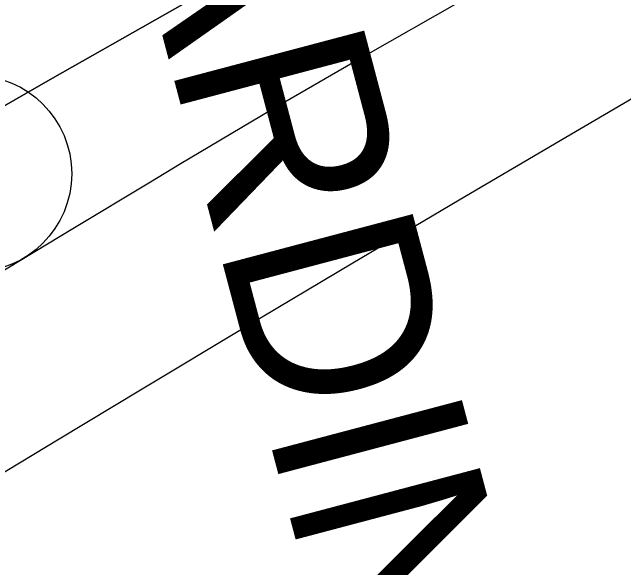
# Model space of a CAD drawing. Extents: x 3297753 to 3335611, y 652252 to 677623.
# Drawn here: x 3320274.8 to 3320586.1, y 670151.8 to 670434.4 of the extents above; entities that cross this region are included whole.
import ezdxf

# ---------------------------------------------------------------- set-up
doc = ezdxf.new("R2010")
doc.units = 0
for name, color, linetype in [('V-CHAN-NAID', 7, 'Continuous'), ('V-RIVR-EDGE', 7, 'Continuous'), ('V-RIVR-MILE', 7, 'Continuous'), ('V-TOPO-DPTH', 7, 'Continuous'), ('V-TOPO-MINR', 7, 'Continuous')]:
    doc.layers.add(name, color=color, linetype=linetype)

msp = doc.modelspace()

# ---------------------------------------------------------------- linework, layer by layer
at = {"layer": 'V-RIVR-EDGE'}
msp.add_spline([(3323568.51, 672014.76), (3323538.33, 672003.34), (3323513.87, 671994.87), (3323485.15, 671982.14), (3323456.42, 671971.35), (3323437.4, 671963.26), (3323427.31, 671961.34), (3323417.6, 671955.55), (3323405.57, 671952.09), (3323402.07, 671949), (3323401.3, 671948.22), (3323403.61, 671943.56), (3323400.12, 671943.57), (3323395.47, 671944.36), (3323384.21, 671940.51), (3323382.27, 671940.51), (3323380.73, 671944.4), (3323376.85, 671942.85), (3323365.98, 671937.84), (3323362.48, 671933.97), (3323360.92, 671928.16), (3323357.81, 671927.78), (3323351.62, 671931.28), (3323345.02, 671932.07), (3323338.04, 671928.99), (3323321.35, 671922.44), (3323289.9, 671909.72), (3323270.88, 671900.46), (3323263.11, 671894.66), (3323245.64, 671888.11), (3323233.61, 671884.26), (3323215.36, 671876.94), (3323192.07, 671867.3), (3323175.38, 671861.91), (3323156.37, 671858.08), (3323140.85, 671856.18), (3323117.18, 671848.48), (3323087.29, 671836.92), (3323062.45, 671827.29), (3323018.58, 671808.4), (3323004.59, 671797.96), (3322994.1, 671789.84), (3322976.63, 671781.74), (3322942.46, 671765.93), (3322911.4, 671751.65), (3322891.61, 671743.95), (3322873.75, 671735.85), (3322857.84, 671731.62), (3322834.55, 671723.92), (3322821.35, 671718.91), (3322796.51, 671711.22), (3322782.15, 671704.66), (3322750.3, 671686.9), (3322711.09, 671668), (3322674.2, 671646.76), (3322634.2, 671625.53), (3322610.52, 671614.73), (3322589.94, 671606.64), (3322565.1, 671598.17), (3322551.14, 671595.49), (3322532.51, 671592.04), (3322520.48, 671585.87), (3322504.56, 671580.86), (3322483.99, 671572.38), (3322461.09, 671564.3), (3322435.47, 671553.5), (3322373.35, 671528.06), (3322353.56, 671520.35), (3322328.71, 671509.94), (3322288.73, 671493.37), (3322265.04, 671479.46), (3322232.43, 671465.2), (3322202.14, 671449.37), (3322166.04, 671436.66), (3322130.33, 671422.01), (3322086.85, 671404.67), (3322024.75, 671382.33), (3321978.94, 671362.28), (3321927.69, 671341.08), (3321906.73, 671333.37), (3321892.77, 671332.24), (3321884.23, 671329.16), (3321861.71, 671316.42), (3321826.37, 671297.89), (3321798.41, 671280.51), (3321791.42, 671279.75), (3321785.22, 671278.22), (3321779.39, 671274.74), (3321765.78, 671261.2), (3321747.52, 671247.67), (3321731.6, 671239.57), (3321721.13, 671237.27), (3321699, 671229.96), (3321681.14, 671218.75), (3321660.95, 671208.33), (3321637.65, 671195.98), (3321616.3, 671187.11), (3321599.22, 671181.34), (3321589.91, 671180.97), (3321580.98, 671175.57), (3321556.13, 671165.55), (3321526.24, 671151.66), (3321510.32, 671146.27), (3321490.52, 671134.3), (3321478.87, 671127.34), (3321464.5, 671122.34), (3321431.5, 671106.91), (3321397.33, 671089.54), (3321363.56, 671074.11), (3321330.94, 671059.07), (3321308.82, 671050.2), (3321284.74, 671037.08), (3321243.2, 671018.57), (3321216.02, 671004.28), (3321170.21, 670984.23), (3321143.03, 670972.67), (3321116.63, 670959.55), (3321079.35, 670939.86), (3321044.03, 670925.6), (3321017.24, 670914.03), (3320990.45, 670899.75), (3320949.68, 670880.85), (3320912.79, 670862.71), (3320886, 670849.2), (3320861.93, 670838.4), (3320832.04, 670824.52), (3320820.78, 670821.06), (3320809.15, 670821.08), (3320804.88, 670820.32), (3320773.04, 670804.11), (3320739.26, 670788.68), (3320693.44, 670763.59), (3320667.41, 670745.81), (3320612.65, 670712.99), (3320561.78, 670684.8), (3320527.6, 670664.72), (3320487.61, 670645.43), (3320438.69, 670621.89), (3320405.31, 670611.12), (3320383.19, 670602.64), (3320357.56, 670590.68), (3320318.34, 670569.84), (3320277.56, 670542.02), (3320264.35, 670535.46), (3320256.99, 670536.64), (3320251.18, 670541.31), (3320250.41, 670543.25), (3320246.54, 670543.26), (3320243.81, 670537.83), (3320236.42, 670529.71), (3320226.31, 670519.65), (3320209.61, 670509.61), (3320191.75, 670502.29), (3320180.5, 670498.44), (3320156.81, 670485.7), (3320121.08, 670462.52), (3320082.62, 670438.18), (3320018.93, 670400.72), (3319975.44, 670376.01), (3319927.28, 670350.15), (3319885.74, 670328.92), (3319836.42, 670301.12), (3319778.16, 670265.59), (3319721.07, 670232.38), (3319627.87, 670181.03), (3319575.44, 670152.07), (3319525.35, 670122.72), (3319488.05, 670094.89), (3319464.74, 670079.44), (3319432.12, 670061.29), (3319380.86, 670032.72), (3319349.8, 670016.51), (3319312.9, 669993.33), (3319284.95, 669984.1), (3319260.88, 669970.58), (3319217.77, 669947.81), (3319169.62, 669921.17), (3319128.45, 669896.06)], degree=3, dxfattribs=at)
at = {"layer": 'V-RIVR-MILE'}
msp.add_circle((3320255.08, 670352.27), 50, dxfattribs=at)
at = {"layer": 'V-TOPO-DPTH'}
for points in [[(3319628.77, 670008.68), (3319689.2, 670043.79), (3319725.02, 670064.75), (3319760.75, 670085.85), (3319796.35, 670107.16), (3319831.87, 670128.62), (3319879.32, 670157.49), (3319891.06, 670164.6), (3319902.82, 670171.68), (3319914.6, 670178.71), (3319926.4, 670185.72), (3320033.19, 670248.85), (3320098.49, 670287.24), (3320163.92, 670325.41), (3320229.54, 670363.24), (3320295.29, 670400.86), (3320393.23, 670456.58)], [(3320393.23, 670456.58), (3320295.29, 670400.86), (3320229.54, 670363.24), (3320163.92, 670325.41), (3320098.49, 670287.24), (3320033.19, 670248.85), (3319926.4, 670185.72), (3319914.6, 670178.71), (3319902.82, 670171.68), (3319891.06, 670164.6), (3319879.32, 670157.49), (3319831.87, 670128.62), (3319796.35, 670107.16), (3319760.75, 670085.85), (3319725.02, 670064.75), (3319689.2, 670043.79), (3319628.77, 670008.68)], [(3320650.08, 670425.48), (3320556.56, 670370.71), (3320502.3, 670338.81), (3320448.13, 670306.77), (3320394.08, 670274.53), (3320340.1, 670242.16), (3320298.71, 670217.22), (3320265.48, 670197.24)], [(3320650.08, 670425.48), (3320556.56, 670370.71), (3320502.3, 670338.81), (3320448.13, 670306.77), (3320394.08, 670274.53), (3320340.1, 670242.16), (3320298.71, 670217.22), (3320265.48, 670197.24)]]:
    msp.add_lwpolyline(points, dxfattribs=at)
at = {"layer": 'V-TOPO-MINR'}
for points in [[(3320393.23, 670456.58), (3320295.29, 670400.86), (3320229.54, 670363.24), (3320163.92, 670325.41), (3320098.49, 670287.24), (3320033.19, 670248.85), (3319926.4, 670185.72), (3319914.6, 670178.71), (3319902.82, 670171.68), (3319891.06, 670164.6), (3319879.32, 670157.49), (3319831.87, 670128.62), (3319796.35, 670107.16), (3319760.75, 670085.85), (3319725.02, 670064.75), (3319689.2, 670043.79), (3319628.77, 670008.68)], [(3320502.26, 670439.61), (3320454.57, 670412.5), (3320407.19, 670384.87), (3320359.99, 670356.9), (3320345.22, 670348.03), (3320305.58, 670324.22), (3320265.95, 670300.37), (3320226.34, 670276.49), (3320186.75, 670252.58), (3320147.13, 670228.71), (3320107.47, 670204.93), (3320067.72, 670181.28), (3320027.93, 670157.72), (3319970.38, 670123.77), (3319948.84, 670111.15), (3319927.26, 670098.61), (3319905.6, 670086.2), (3319883.9, 670073.87), (3319840.53, 670049.39), (3319797.03, 670025.01), (3319753.45, 670000.78), (3319709.74, 669976.79), (3319665.94, 669952.96)], [(3320650.08, 670425.48), (3320556.56, 670370.71), (3320502.3, 670338.81), (3320448.13, 670306.77), (3320394.08, 670274.53), (3320340.1, 670242.16), (3320298.71, 670217.22), (3320265.48, 670197.24)]]:
    msp.add_lwpolyline(points, dxfattribs=at)

# ---------------------------------------------------------------- texts
at = {"layer": 'V-CHAN-NAID'}
msp.add_text('SARDINE POINT "221" (220.0)', height=100, rotation=284.8229, dxfattribs=at).set_placement((3320308.85, 670582.57))

doc.saveas('drawing.dxf')
